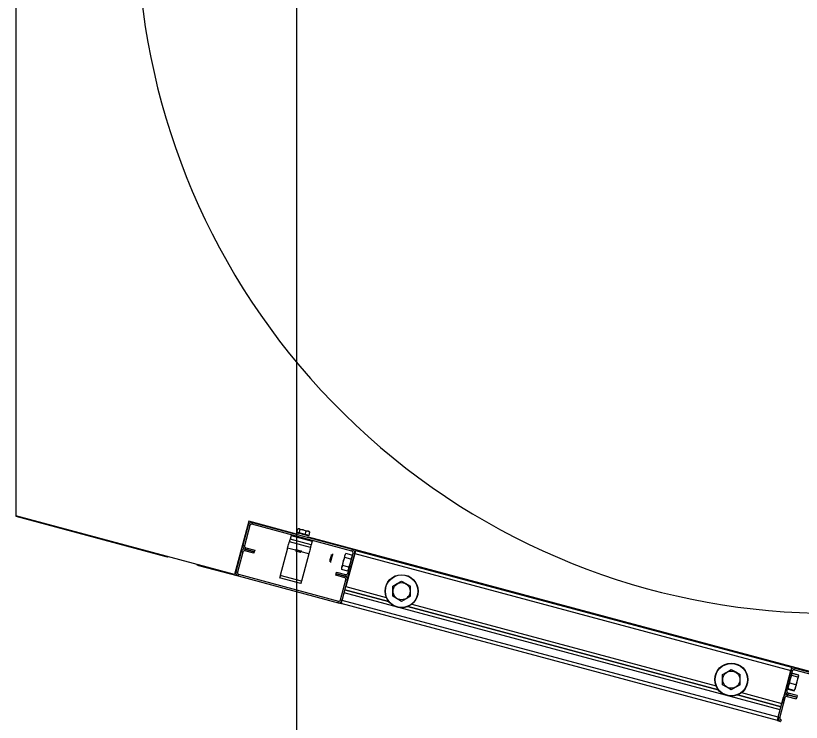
# Model space of a CAD drawing. Extents: x -264222 to -263592, y -1242345 to -1242048.
# Drawn here: x -263795.785 to -263795.107, y -1242123.416 to -1242122.807 of the extents above; entities that cross this region are included whole.
import ezdxf

# ---------------------------------------------------------------- set-up
doc = ezdxf.new("R2010")
doc.units = 0
doc.layers.add('HESCON_OSI_STAVBY_KFA', color=7, linetype='Continuous')
doc.layers.add('KFA_2D_SITUACIA_DSP', color=7, linetype='Continuous')

msp = doc.modelspace()

# ---------------------------------------------------------------- linework, layer by layer
at = {"layer": 'HESCON_OSI_STAVBY_KFA'}
msp.add_line((-263795.54279, -1242083.23724), (-263795.54279, -1242246.70724), dxfattribs=at)
at = {"layer": 'KFA_2D_SITUACIA_DSP'}
for p, q in [((-263795.7849, -1242122.72437), (-263795.7849, -1242123.23853)), ((-263795.59623, -1242123.28908), (-263795.7849, -1242123.23853)), ((-263795.7849, -1242123.23853), (-263795.7849, -1242123.2388)), ((-263795.7849, -1242123.2388), (-263795.65552, -1242123.27347)), ((-263795.58389, -1242123.24302), (-263795.59623, -1242123.28908)), ((-263795.54253, -1242123.2541), (-263795.58389, -1242123.24302)), ((-263795.58073, -1242123.24433), (-263795.5811, -1242123.24571)), ((-263795.49447, -1242123.26744), (-263795.58073, -1242123.24433)), ((-263795.58422, -1242123.24634), (-263795.58889, -1242123.26378)), ((-263795.58284, -1242123.24671), (-263795.58751, -1242123.26415)), ((-263795.58284, -1242123.24671), (-263795.58422, -1242123.24634)), ((-263795.49484, -1242123.26882), (-263795.5811, -1242123.24571)), ((-263795.54233, -1242123.25255), (-263795.54154, -1242123.24961)), ((-263795.54126, -1242123.24957), (-263795.54154, -1242123.24961)), ((-263795.54037, -1242123.24968), (-263795.54126, -1242123.24957)), ((-263795.54071, -1242123.24955), (-263795.54058, -1242123.24958)), ((-263795.54058, -1242123.24958), (-263795.54013, -1242123.2497)), ((-263795.53958, -1242123.25013), (-263795.54037, -1242123.24968)), ((-263795.54037, -1242123.25308), (-263795.53958, -1242123.25013)), ((-263795.54013, -1242123.2497), (-263795.53939, -1242123.2499)), ((-263795.53686, -1242123.25061), (-263795.53958, -1242123.25013)), ((-263795.53939, -1242123.2499), (-263795.53841, -1242123.25016)), ((-263795.53841, -1242123.25016), (-263795.53728, -1242123.25046)), ((-263795.53728, -1242123.25046), (-263795.53606, -1242123.25079)), ((-263795.53434, -1242123.25153), (-263795.53686, -1242123.25061)), ((-263795.53606, -1242123.25079), (-263795.53486, -1242123.25111)), ((-263795.53486, -1242123.25111), (-263795.53376, -1242123.25141)), ((-263795.54736, -1242123.25524), (-263795.54825, -1242123.25854)), ((-263795.54736, -1242123.25524), (-263795.52901, -1242123.26015)), ((-263795.54037, -1242123.25308), (-263795.54233, -1242123.25255)), ((-263795.54208, -1242123.25311), (-263795.54225, -1242123.25306)), ((-263795.54158, -1242123.25325), (-263795.54208, -1242123.25311)), ((-263795.54078, -1242123.25346), (-263795.54158, -1242123.25325)), ((-263795.53973, -1242123.25374), (-263795.54078, -1242123.25346)), ((-263795.53513, -1242123.25448), (-263795.54037, -1242123.25308)), ((-263795.53851, -1242123.25407), (-263795.53973, -1242123.25374)), ((-263795.53721, -1242123.25442), (-263795.53851, -1242123.25407)), ((-263795.5359, -1242123.25477), (-263795.53721, -1242123.25442)), ((-263795.53468, -1242123.25509), (-263795.5359, -1242123.25477)), ((-263795.53513, -1242123.25448), (-263795.53434, -1242123.25153)), ((-263795.53184, -1242123.25536), (-263795.53513, -1242123.25448)), ((-263795.53364, -1242123.25537), (-263795.53468, -1242123.25509)), ((-263795.53261, -1242123.25175), (-263795.53434, -1242123.25153)), ((-263795.53376, -1242123.25141), (-263795.53284, -1242123.25165)), ((-263795.53284, -1242123.25559), (-263795.53364, -1242123.25537)), ((-263795.53284, -1242123.25165), (-263795.53217, -1242123.25183)), ((-263795.53233, -1242123.25572), (-263795.53284, -1242123.25559)), ((-263795.53105, -1242123.25241), (-263795.53261, -1242123.25175)), ((-263795.0819, -1242123.37752), (-263795.53244, -1242123.2568)), ((-263795.53216, -1242123.25577), (-263795.53233, -1242123.25572)), ((-263795.53217, -1242123.25183), (-263795.5318, -1242123.25193)), ((-263795.53184, -1242123.25536), (-263795.53105, -1242123.25241)), ((-263795.5318, -1242123.25193), (-263795.53174, -1242123.25195)), ((-263795.58889, -1242123.26378), (-263795.58751, -1242123.26415)), ((-263795.55003, -1242123.26517), (-263795.54975, -1242123.26414)), ((-263795.54975, -1242123.26414), (-263795.54949, -1242123.26319)), ((-263795.54949, -1242123.26319), (-263795.54927, -1242123.26236)), ((-263795.54927, -1242123.26236), (-263795.54909, -1242123.26167)), ((-263795.54909, -1242123.26167), (-263795.54895, -1242123.26116)), ((-263795.54895, -1242123.26116), (-263795.54887, -1242123.26085)), ((-263795.54887, -1242123.26085), (-263795.54884, -1242123.26074)), ((-263795.54883, -1242123.2607), (-263795.54884, -1242123.26074)), ((-263795.53048, -1242123.26566), (-263795.54884, -1242123.26074)), ((-263795.54879, -1242123.26057), (-263795.54883, -1242123.2607)), ((-263795.54874, -1242123.26037), (-263795.54879, -1242123.26057)), ((-263795.54866, -1242123.2601), (-263795.54874, -1242123.26037)), ((-263795.54858, -1242123.25976), (-263795.54866, -1242123.2601)), ((-263795.54847, -1242123.25938), (-263795.54858, -1242123.25976)), ((-263795.54836, -1242123.25897), (-263795.54847, -1242123.25938)), ((-263795.54825, -1242123.25854), (-263795.54836, -1242123.25897)), ((-263795.52989, -1242123.26346), (-263795.54825, -1242123.25854)), ((-263795.53031, -1242123.26501), (-263795.53022, -1242123.26468)), ((-263795.53022, -1242123.26468), (-263795.53012, -1242123.2643)), ((-263795.53012, -1242123.2643), (-263795.53001, -1242123.26389)), ((-263795.53001, -1242123.26389), (-263795.52989, -1242123.26346)), ((-263795.52901, -1242123.26015), (-263795.52989, -1242123.26346)), ((-263795.59037, -1242123.26929), (-263795.59504, -1242123.28672)), ((-263795.58899, -1242123.26965), (-263795.59366, -1242123.28709)), ((-263795.58899, -1242123.26965), (-263795.59037, -1242123.26929)), ((-263795.58688, -1242123.26727), (-263795.58724, -1242123.26865)), ((-263795.57944, -1242123.27074), (-263795.58724, -1242123.26865)), ((-263795.58651, -1242123.26589), (-263795.58688, -1242123.26727)), ((-263795.58688, -1242123.26727), (-263795.57908, -1242123.26936)), ((-263795.57908, -1242123.26936), (-263795.58688, -1242123.26727)), ((-263795.58651, -1242123.26589), (-263795.57871, -1242123.26798)), ((-263795.57908, -1242123.26936), (-263795.57944, -1242123.27074)), ((-263795.57871, -1242123.26798), (-263795.57908, -1242123.26936)), ((-263795.55031, -1242123.26625), (-263795.55661, -1242123.28974)), ((-263795.55031, -1242123.26625), (-263795.55003, -1242123.26517)), ((-263795.54349, -1242123.26808), (-263795.55031, -1242123.26625)), ((-263795.54364, -1242123.26741), (-263795.54364, -1242123.26741)), ((-263795.54364, -1242123.26741), (-263795.54344, -1242123.26746)), ((-263795.54344, -1242123.26746), (-263795.54294, -1242123.26759)), ((-263795.5434, -1242123.26849), (-263795.54324, -1242123.26854)), ((-263795.54324, -1242123.26854), (-263795.54276, -1242123.26867)), ((-263795.54294, -1242123.26759), (-263795.54219, -1242123.26779)), ((-263795.54276, -1242123.26867), (-263795.54204, -1242123.26886)), ((-263795.54219, -1242123.26779), (-263795.54129, -1242123.26804)), ((-263795.54204, -1242123.26886), (-263795.54118, -1242123.26909)), ((-263795.54129, -1242123.26804), (-263795.54033, -1242123.26829)), ((-263795.54118, -1242123.26909), (-263795.54031, -1242123.26932)), ((-263795.54033, -1242123.26829), (-263795.53944, -1242123.26853)), ((-263795.54031, -1242123.26932), (-263795.53957, -1242123.26952)), ((-263795.53957, -1242123.26952), (-263795.53907, -1242123.26965)), ((-263795.53944, -1242123.26853), (-263795.53873, -1242123.26872)), ((-263795.53907, -1242123.26965), (-263795.53898, -1242123.26968)), ((-263795.53898, -1242123.26968), (-263795.53888, -1242123.2697)), ((-263795.53873, -1242123.26872), (-263795.53827, -1242123.26884)), ((-263795.53196, -1242123.27117), (-263795.5386, -1242123.26939)), ((-263795.53827, -1242123.26884), (-263795.53813, -1242123.26888)), ((-263795.53196, -1242123.27117), (-263795.53825, -1242123.29466)), ((-263795.53167, -1242123.27009), (-263795.53196, -1242123.27117)), ((-263795.5314, -1242123.26906), (-263795.53167, -1242123.27009)), ((-263795.53114, -1242123.26811), (-263795.5314, -1242123.26906)), ((-263795.53092, -1242123.26727), (-263795.53114, -1242123.26811)), ((-263795.53073, -1242123.26659), (-263795.53092, -1242123.26727)), ((-263795.5306, -1242123.26608), (-263795.53073, -1242123.26659)), ((-263795.53051, -1242123.26577), (-263795.5306, -1242123.26608)), ((-263795.53048, -1242123.26566), (-263795.53051, -1242123.26577)), ((-263795.53048, -1242123.26566), (-263795.53047, -1242123.26562)), ((-263795.53047, -1242123.26562), (-263795.53044, -1242123.26549)), ((-263795.53044, -1242123.26549), (-263795.53039, -1242123.26529)), ((-263795.53039, -1242123.26529), (-263795.53031, -1242123.26501)), ((-263795.51154, -1242123.2715), (-263795.51169, -1242123.27205)), ((-263795.51148, -1242123.27126), (-263795.51154, -1242123.2715)), ((-263795.51147, -1242123.27125), (-263795.51148, -1242123.27126)), ((-263795.5009, -1242123.2728), (-263795.50033, -1242123.27136)), ((-263795.50033, -1242123.27136), (-263795.5, -1242123.27087)), ((-263795.49246, -1242123.27093), (-263795.50008, -1242123.29938)), ((-263795.49489, -1242123.27224), (-263795.5, -1242123.27087)), ((-263795.4985, -1242123.288), (-263795.49383, -1242123.27056)), ((-263795.49713, -1242123.28837), (-263795.49246, -1242123.27093)), ((-263795.49484, -1242123.26882), (-263795.49447, -1242123.26744)), ((-263795.49246, -1242123.27093), (-263795.49383, -1242123.27056)), ((-263795.49231, -1242123.2704), (-263795.49246, -1242123.27093)), ((-263795.49246, -1242123.27093), (-263795.11623, -1242123.37174)), ((-263795.49217, -1242123.26988), (-263795.49231, -1242123.2704)), ((-263795.49205, -1242123.2694), (-263795.49217, -1242123.26988)), ((-263795.49193, -1242123.26899), (-263795.49205, -1242123.2694)), ((-263795.49184, -1242123.26864), (-263795.49193, -1242123.26899)), ((-263795.49178, -1242123.26839), (-263795.49184, -1242123.26864)), ((-263795.49173, -1242123.26823), (-263795.49178, -1242123.26839)), ((-263795.49172, -1242123.26818), (-263795.49173, -1242123.26823)), ((-263795.49172, -1242123.26818), (-263795.11549, -1242123.36899)), ((-263795.65552, -1242123.27347), (-263795.65409, -1242123.2737)), ((-263795.65409, -1242123.2737), (-263795.65358, -1242123.27372)), ((-263795.51394, -1242123.2777), (-263795.51387, -1242123.27745)), ((-263795.51394, -1242123.27771), (-263795.51394, -1242123.2777)), ((-263795.51387, -1242123.27745), (-263795.51373, -1242123.27691)), ((-263795.51373, -1242123.27691), (-263795.51352, -1242123.27613)), ((-263795.51352, -1242123.27613), (-263795.51327, -1242123.2752)), ((-263795.51337, -1242123.27833), (-263795.51344, -1242123.27858)), ((-263795.51323, -1242123.27779), (-263795.51337, -1242123.27833)), ((-263795.51327, -1242123.2752), (-263795.51301, -1242123.27422)), ((-263795.51301, -1242123.27699), (-263795.51323, -1242123.27779)), ((-263795.51301, -1242123.27422), (-263795.51276, -1242123.27329)), ((-263795.51275, -1242123.276), (-263795.51301, -1242123.27699)), ((-263795.51276, -1242123.27329), (-263795.51255, -1242123.27252)), ((-263795.51246, -1242123.27492), (-263795.51275, -1242123.276)), ((-263795.51255, -1242123.27252), (-263795.51241, -1242123.27199)), ((-263795.51217, -1242123.27384), (-263795.51246, -1242123.27492)), ((-263795.51241, -1242123.27199), (-263795.51235, -1242123.27176)), ((-263795.51235, -1242123.27176), (-263795.51235, -1242123.27175)), ((-263795.5119, -1242123.27285), (-263795.51217, -1242123.27384)), ((-263795.51169, -1242123.27205), (-263795.5119, -1242123.27285)), ((-263795.50269, -1242123.28028), (-263795.50219, -1242123.27759)), ((-263795.50232, -1242123.27726), (-263795.50268, -1242123.27864)), ((-263795.50195, -1242123.27591), (-263795.50232, -1242123.27726)), ((-263795.50219, -1242123.27759), (-263795.50122, -1242123.27494)), ((-263795.50162, -1242123.27467), (-263795.50195, -1242123.27591)), ((-263795.50134, -1242123.27361), (-263795.50162, -1242123.27467)), ((-263795.50112, -1242123.2728), (-263795.50134, -1242123.27361)), ((-263795.50122, -1242123.27494), (-263795.50092, -1242123.27432)), ((-263795.50099, -1242123.2723), (-263795.50112, -1242123.2728)), ((-263795.50094, -1242123.27213), (-263795.50099, -1242123.2723)), ((-263795.50092, -1242123.27432), (-263795.5009, -1242123.2728)), ((-263795.49581, -1242123.27569), (-263795.50092, -1242123.27432)), ((-263795.49587, -1242123.27638), (-263795.49632, -1242123.27908)), ((-263795.49581, -1242123.27569), (-263795.49587, -1242123.27638)), ((-263795.49548, -1242123.2752), (-263795.49581, -1242123.27569)), ((-263795.49491, -1242123.27376), (-263795.49548, -1242123.2752)), ((-263795.49489, -1242123.27224), (-263795.49491, -1242123.27376)), ((-263795.62887, -1242123.28034), (-263795.62842, -1242123.28058)), ((-263795.62842, -1242123.28058), (-263795.62707, -1242123.28109)), ((-263795.62707, -1242123.28109), (-263795.59302, -1242123.29021)), ((-263795.51344, -1242123.27858), (-263795.51344, -1242123.27859)), ((-263795.50387, -1242123.28305), (-263795.50388, -1242123.28309)), ((-263795.50377, -1242123.28271), (-263795.50387, -1242123.28305)), ((-263795.5036, -1242123.28204), (-263795.50377, -1242123.28271)), ((-263795.50369, -1242123.28465), (-263795.50367, -1242123.28313)), ((-263795.49858, -1242123.28602), (-263795.50369, -1242123.28465)), ((-263795.50367, -1242123.28313), (-263795.5031, -1242123.28169)), ((-263795.50335, -1242123.2811), (-263795.5036, -1242123.28204)), ((-263795.50303, -1242123.27994), (-263795.50335, -1242123.2811)), ((-263795.5031, -1242123.28169), (-263795.50276, -1242123.2812)), ((-263795.50268, -1242123.27864), (-263795.50303, -1242123.27994)), ((-263795.50276, -1242123.2812), (-263795.50269, -1242123.28028)), ((-263795.49766, -1242123.28257), (-263795.50276, -1242123.2812)), ((-263795.49768, -1242123.28409), (-263795.49825, -1242123.28553)), ((-263795.49766, -1242123.28257), (-263795.49768, -1242123.28409)), ((-263795.49726, -1242123.28173), (-263795.49766, -1242123.28257)), ((-263795.49632, -1242123.27908), (-263795.49726, -1242123.28173)), ((-263795.59504, -1242123.28672), (-263795.59366, -1242123.28709)), ((-263795.59265, -1242123.28883), (-263795.59302, -1242123.29021)), ((-263795.59302, -1242123.29021), (-263795.50677, -1242123.31332)), ((-263795.59265, -1242123.28883), (-263795.5064, -1242123.31195)), ((-263795.55719, -1242123.2919), (-263795.5572, -1242123.29194)), ((-263795.53884, -1242123.29686), (-263795.5572, -1242123.29194)), ((-263795.55715, -1242123.29177), (-263795.55719, -1242123.2919)), ((-263795.5571, -1242123.29157), (-263795.55715, -1242123.29177)), ((-263795.55702, -1242123.2913), (-263795.5571, -1242123.29157)), ((-263795.55694, -1242123.29096), (-263795.55702, -1242123.2913)), ((-263795.55683, -1242123.29058), (-263795.55694, -1242123.29096)), ((-263795.55672, -1242123.29017), (-263795.55683, -1242123.29058)), ((-263795.55661, -1242123.28974), (-263795.55672, -1242123.29017)), ((-263795.53825, -1242123.29466), (-263795.55661, -1242123.28974)), ((-263795.50879, -1242123.28967), (-263795.50842, -1242123.28829)), ((-263795.50099, -1242123.29176), (-263795.50879, -1242123.28967)), ((-263795.50842, -1242123.28829), (-263795.50805, -1242123.28692)), ((-263795.50842, -1242123.28829), (-263795.50062, -1242123.29038)), ((-263795.50062, -1242123.29038), (-263795.50842, -1242123.28829)), ((-263795.50805, -1242123.28692), (-263795.50025, -1242123.28901)), ((-263795.50099, -1242123.29176), (-263795.50062, -1242123.29038)), ((-263795.50062, -1242123.29038), (-263795.50025, -1242123.28901)), ((-263795.49825, -1242123.28553), (-263795.49858, -1242123.28602)), ((-263795.4985, -1242123.288), (-263795.49713, -1242123.28837)), ((-263795.53884, -1242123.29686), (-263795.53883, -1242123.29682)), ((-263795.53883, -1242123.29682), (-263795.5388, -1242123.29669)), ((-263795.5388, -1242123.29669), (-263795.53875, -1242123.29649)), ((-263795.53875, -1242123.29649), (-263795.53867, -1242123.29621)), ((-263795.53867, -1242123.29621), (-263795.53858, -1242123.29588)), ((-263795.53858, -1242123.29588), (-263795.53848, -1242123.2955)), ((-263795.53848, -1242123.2955), (-263795.53837, -1242123.29509)), ((-263795.53837, -1242123.29509), (-263795.53825, -1242123.29466)), ((-263795.50465, -1242123.31094), (-263795.49998, -1242123.2935)), ((-263795.50328, -1242123.31131), (-263795.4986, -1242123.29387)), ((-263795.4986, -1242123.29387), (-263795.49998, -1242123.2935)), ((-263795.45958, -1242123.29903), (-263795.45584, -1242123.29686)), ((-263795.45584, -1242123.29686), (-263795.45198, -1242123.29464)), ((-263795.45198, -1242123.29464), (-263795.44824, -1242123.2968)), ((-263795.44824, -1242123.2968), (-263795.44438, -1242123.29903)), ((-263795.50328, -1242123.31131), (-263795.50155, -1242123.30488)), ((-263795.12533, -1242123.40569), (-263795.50155, -1242123.30488)), ((-263795.50082, -1242123.30213), (-263795.46319, -1242123.31221)), ((-263795.46319, -1242123.31221), (-263795.50082, -1242123.30213)), ((-263795.50008, -1242123.29938), (-263795.46521, -1242123.30872)), ((-263795.45958, -1242123.30013), (-263795.45958, -1242123.29903)), ((-263795.45958, -1242123.30401), (-263795.45958, -1242123.30013)), ((-263795.45958, -1242123.3078), (-263795.45958, -1242123.30401)), ((-263795.44438, -1242123.30013), (-263795.44438, -1242123.29903)), ((-263795.44438, -1242123.30401), (-263795.44438, -1242123.30013)), ((-263795.44438, -1242123.3078), (-263795.44438, -1242123.30401)), ((-263795.50677, -1242123.31332), (-263795.5064, -1242123.31195)), ((-263795.50465, -1242123.31094), (-263795.50328, -1242123.31131)), ((-263795.50356, -1242123.31236), (-263795.50342, -1242123.31184)), ((-263795.50342, -1242123.31184), (-263795.50328, -1242123.31131)), ((-263795.12705, -1242123.41212), (-263795.50328, -1242123.31131)), ((-263795.45573, -1242123.31003), (-263795.45958, -1242123.3078)), ((-263795.45198, -1242123.31219), (-263795.45573, -1242123.31003)), ((-263795.44813, -1242123.30996), (-263795.45198, -1242123.31219)), ((-263795.44438, -1242123.3078), (-263795.44813, -1242123.30996)), ((-263795.50677, -1242123.31332), (-263795.50401, -1242123.31406)), ((-263795.50401, -1242123.31406), (-263795.504, -1242123.31401)), ((-263795.12778, -1242123.41487), (-263795.50401, -1242123.31406)), ((-263795.504, -1242123.31401), (-263795.50396, -1242123.31385)), ((-263795.50396, -1242123.31385), (-263795.50389, -1242123.3136)), ((-263795.50389, -1242123.3136), (-263795.5038, -1242123.31325)), ((-263795.5038, -1242123.31325), (-263795.50368, -1242123.31284)), ((-263795.50368, -1242123.31284), (-263795.50356, -1242123.31236)), ((-263795.44668, -1242123.31664), (-263795.17873, -1242123.38843)), ((-263795.17873, -1242123.38843), (-263795.44668, -1242123.31664)), ((-263795.44319, -1242123.31462), (-263795.18074, -1242123.38494)), ((-263795.17512, -1242123.37525), (-263795.17137, -1242123.37309)), ((-263795.17137, -1242123.37309), (-263795.16752, -1242123.37086)), ((-263795.16752, -1242123.37086), (-263795.16377, -1242123.37302)), ((-263795.16377, -1242123.37302), (-263795.15992, -1242123.37525)), ((-263795.11623, -1242123.37174), (-263795.12385, -1242123.40019)), ((-263795.1209, -1242123.38918), (-263795.11623, -1242123.37174)), ((-263795.11952, -1242123.38955), (-263795.11485, -1242123.37211)), ((-263795.11608, -1242123.37121), (-263795.11623, -1242123.37174)), ((-263795.11611, -1242123.37128), (-263795.11623, -1242123.37174)), ((-263795.11485, -1242123.37211), (-263795.11623, -1242123.37174)), ((-263795.11595, -1242123.37069), (-263795.11608, -1242123.37121)), ((-263795.11582, -1242123.37021), (-263795.11595, -1242123.37069)), ((-263795.11571, -1242123.3698), (-263795.11582, -1242123.37021)), ((-263795.11562, -1242123.36945), (-263795.11571, -1242123.3698)), ((-263795.11555, -1242123.3692), (-263795.11562, -1242123.36945)), ((-263795.11551, -1242123.36904), (-263795.11555, -1242123.3692)), ((-263795.11549, -1242123.36899), (-263795.11551, -1242123.36904)), ((-263795.11274, -1242123.36973), (-263795.11311, -1242123.3711)), ((-263795.11311, -1242123.3711), (-263795.08264, -1242123.37927)), ((-263795.11274, -1242123.36973), (-263795.08227, -1242123.37789)), ((-263795.17512, -1242123.37635), (-263795.17512, -1242123.37525)), ((-263795.17512, -1242123.38024), (-263795.17512, -1242123.37635)), ((-263795.15992, -1242123.37635), (-263795.15992, -1242123.37525)), ((-263795.15992, -1242123.38024), (-263795.15992, -1242123.37635)), ((-263795.1171, -1242123.38276), (-263795.11672, -1242123.37991)), ((-263795.11672, -1242123.37991), (-263795.11579, -1242123.3771)), ((-263795.11579, -1242123.3771), (-263795.11532, -1242123.37611)), ((-263795.11546, -1242123.37516), (-263795.11506, -1242123.37451)), ((-263795.11539, -1242123.37591), (-263795.11546, -1242123.37516)), ((-263795.11532, -1242123.37611), (-263795.11539, -1242123.37591)), ((-263795.11021, -1242123.37748), (-263795.11532, -1242123.37611)), ((-263795.11506, -1242123.37451), (-263795.11484, -1242123.37433)), ((-263795.10973, -1242123.3757), (-263795.11484, -1242123.37433)), ((-263795.11478, -1242123.37409), (-263795.10967, -1242123.37546)), ((-263795.11021, -1242123.37748), (-263795.11059, -1242123.38033)), ((-263795.11034, -1242123.38022), (-263795.11002, -1242123.37905)), ((-263795.11004, -1242123.37734), (-263795.11021, -1242123.37748)), ((-263795.1096, -1242123.37671), (-263795.11004, -1242123.37734)), ((-263795.11002, -1242123.37905), (-263795.10977, -1242123.3781)), ((-263795.10977, -1242123.3781), (-263795.10959, -1242123.37742)), ((-263795.10973, -1242123.3757), (-263795.10963, -1242123.37597)), ((-263795.10963, -1242123.37597), (-263795.1096, -1242123.37671)), ((-263795.10959, -1242123.37742), (-263795.10949, -1242123.37707)), ((-263795.10949, -1242123.37707), (-263795.10948, -1242123.37702)), ((-263795.17512, -1242123.38402), (-263795.17512, -1242123.38024)), ((-263795.17127, -1242123.38625), (-263795.17512, -1242123.38402)), ((-263795.16752, -1242123.38841), (-263795.17127, -1242123.38625)), ((-263795.16367, -1242123.38619), (-263795.16752, -1242123.38841)), ((-263795.15992, -1242123.38402), (-263795.16367, -1242123.38619)), ((-263795.15992, -1242123.38402), (-263795.15992, -1242123.38024)), ((-263795.1184, -1242123.38763), (-263795.11822, -1242123.38552)), ((-263795.11822, -1242123.38552), (-263795.11749, -1242123.38348)), ((-263795.11749, -1242123.38348), (-263795.1171, -1242123.38276)), ((-263795.11199, -1242123.38413), (-263795.1171, -1242123.38276)), ((-263795.11217, -1242123.38624), (-263795.1129, -1242123.38829)), ((-263795.11224, -1242123.38733), (-263795.11203, -1242123.38654)), ((-263795.11199, -1242123.38413), (-263795.11217, -1242123.38624)), ((-263795.11203, -1242123.38654), (-263795.11175, -1242123.38549)), ((-263795.11152, -1242123.38314), (-263795.11199, -1242123.38413)), ((-263795.11175, -1242123.38549), (-263795.11142, -1242123.38425)), ((-263795.11059, -1242123.38033), (-263795.11152, -1242123.38314)), ((-263795.11142, -1242123.38425), (-263795.11106, -1242123.3829)), ((-263795.11106, -1242123.3829), (-263795.11069, -1242123.38153)), ((-263795.11069, -1242123.38153), (-263795.11034, -1242123.38022)), ((-263795.16221, -1242123.39286), (-263795.12459, -1242123.40294)), ((-263795.12459, -1242123.40294), (-263795.16221, -1242123.39286)), ((-263795.15872, -1242123.39085), (-263795.12385, -1242123.40019)), ((-263795.1209, -1242123.38918), (-263795.12102, -1242123.38964)), ((-263795.1209, -1242123.38918), (-263795.11952, -1242123.38955)), ((-263795.11888, -1242123.39267), (-263795.11925, -1242123.39404)), ((-263795.11852, -1242123.39129), (-263795.11888, -1242123.39267)), ((-263795.11109, -1242123.39476), (-263795.11888, -1242123.39267)), ((-263795.11888, -1242123.39267), (-263795.11109, -1242123.39476)), ((-263795.11072, -1242123.39338), (-263795.11852, -1242123.39129)), ((-263795.11851, -1242123.38709), (-263795.11848, -1242123.38743)), ((-263795.11848, -1242123.38743), (-263795.1184, -1242123.38763)), ((-263795.11847, -1242123.38787), (-263795.11336, -1242123.38924)), ((-263795.1133, -1242123.389), (-263795.1184, -1242123.38763)), ((-263795.1129, -1242123.38829), (-263795.1133, -1242123.389)), ((-263795.1133, -1242123.389), (-263795.11313, -1242123.38886)), ((-263795.11313, -1242123.38886), (-263795.11293, -1242123.38858)), ((-263795.11242, -1242123.38798), (-263795.11237, -1242123.38783)), ((-263795.11237, -1242123.38783), (-263795.11224, -1242123.38733)), ((-263795.11072, -1242123.39338), (-263795.11109, -1242123.39476)), ((-263795.12705, -1242123.41212), (-263795.12238, -1242123.39468)), ((-263795.12567, -1242123.41249), (-263795.121, -1242123.39505)), ((-263795.121, -1242123.39505), (-263795.12238, -1242123.39468)), ((-263795.11925, -1242123.39404), (-263795.11145, -1242123.39613)), ((-263795.11109, -1242123.39476), (-263795.11145, -1242123.39613)), ((-263795.12705, -1242123.41212), (-263795.12533, -1242123.40569)), ((-263795.12757, -1242123.41406), (-263795.12746, -1242123.41365)), ((-263795.12746, -1242123.41365), (-263795.12733, -1242123.41317)), ((-263795.12733, -1242123.41317), (-263795.12719, -1242123.41265)), ((-263795.12719, -1242123.41265), (-263795.12705, -1242123.41212)), ((-263795.12705, -1242123.41212), (-263795.12567, -1242123.41249)), ((-263795.12778, -1242123.41487), (-263795.12777, -1242123.41482)), ((-263795.12778, -1242123.41487), (-263795.12503, -1242123.41561)), ((-263795.12777, -1242123.41482), (-263795.12773, -1242123.41466)), ((-263795.12773, -1242123.41466), (-263795.12766, -1242123.41441)), ((-263795.12766, -1242123.41441), (-263795.12757, -1242123.41406)), ((-263795.12466, -1242123.41423), (-263795.12503, -1242123.41561))]:
    msp.add_line(p, q, dxfattribs=at)
for centre, radius in [((-263795.45198, -1242123.30341), 0.01425), ((-263795.45198, -1242123.30341), 0.01401), ((-263795.45198, -1242123.30341), 0.00739), ((-263795.16752, -1242123.37964), 0.01425), ((-263795.16752, -1242123.37964), 0.01401), ((-263795.16752, -1242123.37964), 0.00739)]:
    msp.add_circle(centre, radius, dxfattribs=at)
for centre, radius, start, end in [((-263795.0819, -1242122.7239), 0.5985, 144.56502, 35.43498), ((-263795.58147, -1242123.24708), 0.00285, 74.99999, 165), ((-263795.58147, -1242123.24708), 0.00143, 74.99999, 165), ((-263795.5407, -1242123.25299), 0.000475, 165, 254.99999), ((-263795.53347, -1242123.25493), 0.000475, 254.99999, 345), ((-263795.58614, -1242123.26452), 0.00285, 165, 254.99999), ((-263795.58614, -1242123.26452), 0.00143, 165, 254.99999), ((-263795.58761, -1242123.27002), 0.00285, 74.99999, 165), ((-263795.58761, -1242123.27002), 0.00143, 74.99999, 165), ((-263795.49521, -1242123.27019), 0.00143, 345, 74.99999), ((-263795.49521, -1242123.27019), 0.00285, 345, 74.99999), ((-263795.59229, -1242123.28746), 0.00285, 165, 254.99999), ((-263795.59229, -1242123.28746), 0.00143, 165, 254.99999), ((-263795.50136, -1242123.29314), 0.00142, 345, 74.99999), ((-263795.49988, -1242123.28763), 0.00285, 254.99999, 345), ((-263795.50136, -1242123.29314), 0.00285, 345, 74.99999), ((-263795.49988, -1242123.28763), 0.00143, 254.99999, 345), ((-263795.50603, -1242123.31057), 0.00285, 254.99999, 345), ((-263795.50603, -1242123.31057), 0.00143, 254.99999, 345), ((-263795.11348, -1242123.37248), 0.00285, 74.99999, 165), ((-263795.11348, -1242123.37248), 0.00143, 74.99999, 165), ((-263795.11962, -1242123.39542), 0.00285, 74.99999, 165), ((-263795.11815, -1242123.38991), 0.00285, 165, 254.99999), ((-263795.11815, -1242123.38991), 0.00143, 165, 254.99999), ((-263795.11962, -1242123.39542), 0.00143, 74.99999, 165), ((-263795.12429, -1242123.41286), 0.00285, 165, 254.99999), ((-263795.12429, -1242123.41286), 0.00143, 165, 254.99999)]:
    msp.add_arc(centre, radius, start, end, dxfattribs=at)

doc.saveas('drawing.dxf')
